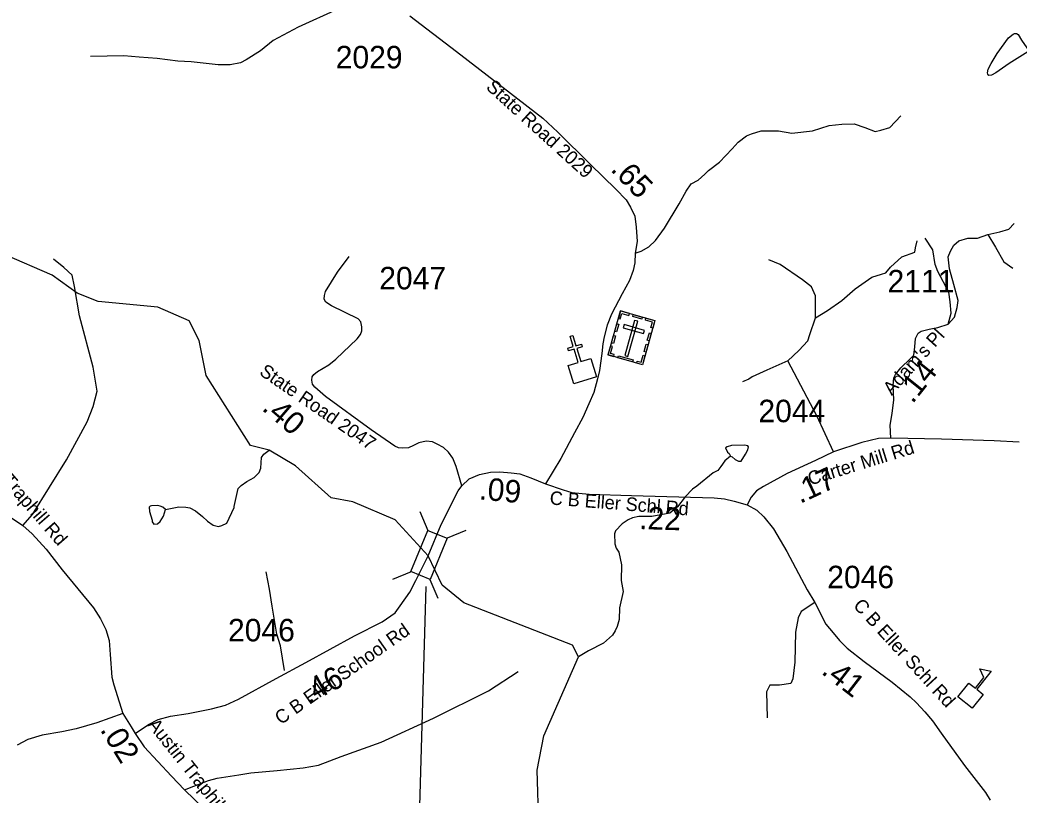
# Model space of a CAD drawing. Extents: x 1248089 to 1457196, y 820910 to 988753.
# Drawn here: x 1437975 to 1443533, y 924330 to 928641 of the extents above; entities that cross this region are included whole.
import ezdxf

# ---------------------------------------------------------------- set-up
doc = ezdxf.new("R2010")
doc.units = 0
for name, color, linetype in [('Exist Cultural Cemetery CELL', 7, 'Continuous'), ('Exist Cultural Church CELL', 7, 'Continuous'), ('Exist Cultural Educational Facility High CELL', 7, 'Continuous'), ('Exist Hydrographic Creek Single Shore', 7, 'Continuous'), ('Exist Hydrographic Misc Water Feature', 7, 'Continuous'), ('Exist Road Non-System Type 51', 7, 'Continuous'), ('Exist Road Secondary Structure Standard Bridge CELL', 7, 'Continuous'), ('Exist Road Secondary Structure Standard Bridge Number Label', 7, 'Continuous'), ('Exist Road Secondary Type 41 Attributed', 7, 'Continuous'), ('Exist Road Secondary Type 51 Attributed', 7, 'Continuous'), ('Exist Road Secondary Type 51 Label', 7, 'Continuous'), ('Prop GRAU CAT1 Cell', 7, 'Continuous'), ('Prop Lane Lines', 7, 'Continuous')]:
    doc.layers.add(name, color=color, linetype=linetype)

msp = doc.modelspace()

# ---------------------------------------------------------------- linework, layer by layer
at = {"layer": 'Exist Cultural Cemetery CELL'}
for points in [[(1441315.9, 927023), (1441507.5, 926968.8), (1441438.2, 926723.8), (1441246.6, 926778)], [(1441304.1, 926981.3), (1441315, 926978.2), (1441323.8, 927009.2), (1441362.8, 926998.2), (1441365.8, 927008.9), (1441315.9, 927023)], [(1441387.1, 927002.8), (1441437, 926988.7), (1441433.9, 926977.7), (1441384, 926991.9)], [(1441495.7, 926927.1), (1441484.8, 926930.2), (1441493.6, 926961.1), (1441454.5, 926972.2), (1441457.6, 926982.9), (1441507.5, 926968.7)], [(1441283.9, 926910), (1441295.7, 926951.6), (1441306.6, 926948.5), (1441294.8, 926906.9)], [(1441336.6, 926946.4), (1441331.5, 926928.4), (1441444.8, 926896.4), (1441449.9, 926914.4)], [(1441412.8, 926965.1), (1441394.8, 926970.2), (1441339.7, 926775.1), (1441357.6, 926770)], [(1441265.6, 926845.3), (1441277.4, 926887), (1441288.3, 926883.9), (1441276.5, 926842.2)], [(1441464.8, 926859.9), (1441476.6, 926901.5), (1441487.6, 926898.4), (1441475.8, 926856.8)], [(1441278.4, 926769), (1441281.5, 926780.1), (1441260.4, 926786.1), (1441271.4, 926825), (1441260.7, 926828), (1441246.5, 926778)], [(1441446.9, 926796.4), (1441458.7, 926838.1), (1441469.6, 926835), (1441457.8, 926793.3)], [(1441305, 926773.4), (1441386.6, 926750.3), (1441383.5, 926739.3), (1441301.9, 926762.4)], [(1441406.3, 926732.8), (1441409.4, 926743.9), (1441430.6, 926737.9), (1441441.6, 926776.8), (1441452.3, 926773.7), (1441438.2, 926723.8)]]:
    msp.add_lwpolyline(points, close=True, dxfattribs=at)
at = {"layer": 'Exist Cultural Church CELL'}
msp.add_lwpolyline([(1441025.6, 926719.7), (1441080, 926736.6), (1441057.6, 926809.3), (1441027.1, 926799.9), (1441022.4, 926815.2), (1441053, 926824.6), (1441035.3, 926882.1), (1441050.6, 926886.8), (1441068.3, 926829.3), (1441098.9, 926838.7), (1441103.5, 926823.4), (1441073, 926814), (1441095.3, 926741.3), (1441150.5, 926758.1), (1441181.7, 926656.3), (1441056.9, 926618)], close=True, dxfattribs=at)
at = {"layer": 'Exist Cultural Educational Facility High CELL'}
msp.add_lwpolyline([(1443193.6, 924875.8), (1443254.2, 924952.7), (1443290.4, 924924.2), (1443336.8, 924983.3), (1443314.8, 925031.4), (1443377.4, 925019.3), (1443297.9, 924918.3), (1443334.1, 924889.8), (1443273.5, 924812.9)], close=True, dxfattribs=at)
at = {"layer": 'Exist Hydrographic Creek Single Shore'}
for points in [[(1439361.4, 926248.5), (1439257.9, 926274.7), (1439010.6, 926663.4), (1438972.6, 926857.8), (1438916.6, 926967.2), (1438742.6, 927042.9), (1438409.6, 927075.9), (1438293.5, 927121), (1438153.6, 927222.2), (1437889.6, 927335.9), (1437759.6, 927423.4)], [(1440245.2, 925660.6), (1440061.6, 925860.8), (1439827, 925961.5), (1439705.6, 925982.8), (1439507.7, 926160.8), (1439361.4, 926248.5)], [(1441159.8, 923697.2), (1441099.7, 923823.7), (1441094.7, 924054), (1441061.6, 924103.9), (1440886.6, 924123.9), (1440862.6, 924160.4), (1440851.6, 924469.2), (1440889.6, 924659), (1441081.6, 925098.3), (1441049.7, 925164.5), (1440444.6, 925399.9), (1440323.1, 925496.6), (1440245.2, 925660.6)]]:
    msp.add_lwpolyline(points, dxfattribs=at)
at = {"layer": 'Exist Hydrographic Misc Water Feature'}
for points in [[(1443577, 928487.1), (1443585.1, 928471.2), (1443583, 928463.2), (1443477.9, 928399.1), (1443405, 928346.4), (1443380.8, 928334.9), (1443364.8, 928333.1), (1443358.9, 928339.3), (1443357, 928347.3), (1443361.3, 928367.3), (1443377.9, 928398.9), (1443410.8, 928454.4), (1443474.4, 928541.2), (1443500.8, 928562.8), (1443508.9, 928566.7), (1443518.8, 928566.5), (1443528.7, 928560.3), (1443546.2, 928528), (1443577, 928487.1)], [(1441928.1, 926214.1), (1441938.1, 926212), (1441953.7, 926195.7), (1441971.7, 926187.3), (1441987.7, 926187), (1442012.3, 926226.6), (1442024.7, 926250.4), (1442029, 926266.3), (1442025.1, 926272.4), (1442005.2, 926276.8), (1441933.1, 926274.1), (1441909, 926266.5), (1441900.9, 926260.7), (1441910.5, 926236.5), (1441920.4, 926230.3), (1441928.1, 926214.1)], [(1438785.3, 925918.6), (1438859.4, 925933.7), (1438897.3, 925931), (1438919.3, 925926.6), (1438951, 925910), (1438991.2, 925879.7), (1439018.5, 925853.4), (1439049.9, 925831.7), (1439078.9, 925824.5), (1439097.6, 925829.5), (1439125.8, 925842.9), (1439167.3, 925930.1), (1439166.1, 925935.1), (1439189.1, 926035.8), (1439205.4, 926051.5), (1439237.8, 926074.9), (1439278.2, 926096.2), (1439306.6, 926123.7), (1439315, 926147.6), (1439318.1, 926207.5), (1439332.5, 926225.3), (1439361.4, 926248.5)], [(1441928.1, 926214.1), (1441895.7, 926188.7), (1441875.1, 926157.1), (1441856.8, 926135.4), (1441832.6, 926121.8), (1441741.2, 926047.4), (1441717, 926031.8), (1441676.2, 925988.6), (1441632.6, 925932.7), (1441590.6, 925898.1), (1441490.3, 925879.9), (1441418.4, 925879.3), (1441382.2, 925871.9), (1441358, 925860.3), (1441325.7, 925838.9), (1441289, 925799.5), (1441282.7, 925783.6), (1441283.7, 925727.6), (1441291.3, 925703.4), (1441306.9, 925681.2), (1441321.7, 925610.8), (1441319.8, 925523.9), (1441331.1, 925462.6), (1441311.5, 925370.8), (1441308.4, 925306.9), (1441297.7, 925267.1), (1441287.3, 925243.3), (1441270.9, 925219.5), (1441222.1, 925174.4), (1441138.6, 925131.6), (1441081.6, 925098.3)], [(1438785.3, 925918.6), (1438769.4, 925931.3), (1438755.4, 925937.6), (1438739.5, 925939.9), (1438707.5, 925938.5), (1438699.5, 925936.6), (1438693.3, 925930.7), (1438695, 925906.6), (1438710.1, 925858.3), (1438709.9, 925850.3), (1438719.7, 925836.2), (1438739.8, 925837.8), (1438756, 925851.6), (1438774.5, 925881.2), (1438785.3, 925918.6)]]:
    msp.add_lwpolyline(points, dxfattribs=at)
at = {"layer": 'Exist Road Non-System Type 51'}
for points in [[(1439876.8, 928750.2), (1439744.1, 928701.5), (1439523.1, 928601.6), (1439384.1, 928526.7), (1439312.8, 928469.6), (1439234.4, 928419.7), (1439202.3, 928401.9), (1439145.3, 928391.2), (1439077.6, 928391.2), (1438927.9, 928409), (1438853, 928412.6), (1438738.9, 928426.8), (1438639.1, 928434), (1438553.6, 928441.1), (1438368.2, 928437.5)], [(1441398.4, 927344.5), (1441431.8, 927354.5), (1441474.6, 927379.5), (1441510.2, 927415.2), (1441560.1, 927482.9), (1441642.1, 927618.5), (1441681.3, 927689.8), (1441709.8, 927729.1), (1441749, 927750.5), (1441784.7, 927782.6), (1441806, 927804), (1441866.6, 927850.3), (1441937.9, 927925.2), (1441970, 927960.9), (1442016.3, 927996.6), (1442044.9, 928007.3), (1442098.3, 928025.1), (1442194.6, 928025.1), (1442269.4, 928010.9), (1442383.5, 928025.1), (1442476.2, 928053.7), (1442547.5, 928060.8), (1442615.2, 928064.4), (1442675.8, 928043), (1442732.8, 928021.6), (1442764.9, 928028.7), (1442814.8, 928043), (1442875.4, 928107.2)], [(1443081.3, 926930.4), (1443138.6, 926949.4), (1443174.2, 926988.7), (1443188.5, 927042.2), (1443195.6, 927081.4), (1443170.7, 927170.6), (1443145.7, 927256.2), (1443138.6, 927324), (1443152.8, 927356.1), (1443170.7, 927388.2), (1443199.2, 927413.1), (1443249.1, 927427.4), (1443302.6, 927427.4), (1443359.6, 927448.8), (1443427.3, 927463.1), (1443477.2, 927477.3), (1443505.7, 927509.5)], [(1443138.6, 926949.4), (1443156.4, 927010.1), (1443149.3, 927074.3), (1443142.2, 927127.8), (1443081.6, 927241.9), (1443067.3, 927281.2), (1443053, 927363.2), (1443010.3, 927427.4)], [(1443359.6, 927448.8), (1443402.4, 927377.5), (1443448.7, 927295.4), (1443498.6, 927259.8)], [(1442400.7, 926985.1), (1442468.5, 927024.3), (1442546.9, 927081.4), (1442621.7, 927145.6), (1442714.4, 927209.8), (1442767.9, 927227.7), (1442792.8, 927234.8), (1442817.8, 927266.9), (1442881.9, 927324), (1442953.2, 927348.9), (1442956.8, 927373.9), (1442967.5, 927413.1)], [(1437990.8, 925829.8), (1438044.7, 925890.7), (1438234.4, 926194.4), (1438348.2, 926406.3), (1438382.9, 926491.7), (1438405.1, 926577.1), (1438382.9, 926710), (1438307.1, 926994.7), (1438278.6, 927159.2), (1438266, 927222.5), (1438218.6, 927263.6), (1438161.6, 927311.1)], [(1442400.7, 926985.1), (1442400.7, 927106.4), (1442379.4, 927156.3), (1442329.5, 927195.6), (1442204.7, 927281.2), (1442140.5, 927306.1)], [(1442247.5, 926746.1), (1442308.1, 926803.2), (1442358, 926856.7), (1442368.7, 926892.4), (1442400.7, 926985.1)], [(1442247.5, 926746.1), (1442129.8, 926692.6), (1442047.9, 926656.9), (1442030, 926642.7), (1441994.4, 926628.4)], [(1442500.6, 926239.6), (1442407.9, 926439.3), (1442247.5, 926746.1)], [(1439447.7, 925023.3), (1439424.5, 925159.8), (1439403.7, 925224.1), (1439378.8, 925380.6), (1439362.5, 925475.1), (1439344.3, 925571.5)], [(1442396.5, 925400.7), (1442321.7, 925350.7), (1442303.9, 925315.1), (1442289.6, 925236.6), (1442286, 925068.9), (1442275.3, 924976.2), (1442264.7, 924951.2), (1442200.5, 924940.5), (1442147, 924940.5), (1442129.2, 924904.8), (1442132.8, 924758.6)], [(1438890.8, 924359), (1438943.1, 924379.7), (1439024.5, 924411.4), (1439072.7, 924423.8), (1439192.6, 924441.7), (1439258.8, 924452.8), (1439406.3, 924466.6), (1439551, 924480.4), (1439636.5, 924495.5), (1439761.9, 924543.8), (1439983.8, 924623.8), (1440276, 924756.9), (1440582, 924910), (1440747.5, 925017.6)]]:
    msp.add_lwpolyline(points, dxfattribs=at)
at = {"layer": 'Exist Road Secondary Structure Standard Bridge CELL'}
for p, q in [((1440200, 925906.6), (1440243.7, 925802.2)), ((1440455.3, 925802), (1440350.9, 925758.3)), ((1440151.6, 925572), (1440047.2, 925528.3)), ((1440256.3, 925529.1), (1440300, 925424.7))]:
    msp.add_line(p, q, dxfattribs=at)
msp.add_lwpolyline([(1440350.9, 925758.3), (1440256.8, 925528.9), (1440149.7, 925572.8), (1440243.7, 925802.2)], close=True, dxfattribs=at)
at = {"layer": 'Exist Road Secondary Structure Standard Bridge Number Label'}
msp.add_line((1440232.7, 925489.7), (1440188.5, 923964.2), dxfattribs=at)
at = {"layer": 'Exist Road Secondary Type 41 Attributed'}
msp.add_lwpolyline([(1440433.6, 926049.8), (1440401.6, 926158.2), (1440383.2, 926203.8), (1440359.9, 926237.8), (1440331.7, 926264), (1440296.8, 926282.5), (1440270.6, 926294.1), (1440234.8, 926298), (1440195, 926289.3), (1440164.9, 926273.7), (1440135.8, 926262.1), (1440101.9, 926260.1), (1440080.5, 926261.1), (1440060.2, 926269.8), (1439929.2, 926361.1), (1439675.7, 926546.8), (1439615.5, 926598.3), (1439602.9, 926615.7), (1439598.1, 926637.1), (1439600, 926656.5), (1439609.7, 926670.1), (1439631, 926686.6), (1439693.1, 926722.5), (1439731.8, 926754.9), (1439851.1, 926868.4), (1439869.5, 926891.7), (1439877.3, 926911.2), (1439876.3, 926933.5), (1439872.4, 926962.6), (1439856.9, 926979.7), (1439707.5, 927051.5), (1439677.4, 927071.2), (1439667.7, 927087.7), (1439668.7, 927108.1), (1439674.5, 927131.4), (1439742.4, 927239.1), (1439807.4, 927325.5)], dxfattribs=at)
at = {"layer": 'Exist Road Secondary Type 51 Attributed'}
for points in [[(1440144.4, 928663.5), (1440403.9, 928465), (1440704.3, 928234.5), (1440884.7, 928094.7), (1440967.1, 928017), (1441150.1, 927836.8), (1441289.7, 927701), (1441347.9, 927640.8), (1441371.2, 927600), (1441396.4, 927549.5), (1441404.2, 927489.4), (1441408.1, 927408.6), (1441398.4, 927344.5), (1441396.5, 927290.2), (1441386.8, 927247.5), (1441365.4, 927191.2), (1441324.7, 927117.4), (1441266.5, 927004.8), (1441241.3, 926942.7), (1441225.9, 926879.6), (1441218.2, 926838.9), (1441212.4, 926786.4), (1441198.8, 926691.3), (1441189.1, 926644.7), (1441167.8, 926569), (1441140.6, 926506.9), (1441105.7, 926429.2), (1441061.1, 926343.8), (1440983.5, 926202.1), (1440898.2, 926060.2)], [(1442819.5, 926315.3), (1442816.8, 926387.8), (1442827.3, 926451.8), (1442836.2, 926527.8), (1442833.2, 926608.2), (1442836.2, 926649.9), (1442846.6, 926669.3), (1442876.4, 926706.5), (1442928.4, 926755.7), (1442947.8, 926776.5), (1442953.7, 926822.7), (1442958.1, 926869.5), (1442973, 926899.3), (1442989.4, 926909.7), (1443034, 926921.7), (1443081.3, 926930.4)], [(1436434.2, 926535.3), (1436545.7, 926487.1), (1436745.8, 926420.3), (1436930.5, 926358.4), (1437298, 926234.7), (1437405.2, 926183.4), (1437488.6, 926139.3), (1437612.4, 926065.4), (1437802.6, 925950.2), (1437928.8, 925872.7), (1437990.8, 925829.8), (1438042.8, 925782.6), (1438121.4, 925697.9), (1438210.7, 925582.3), (1438384.3, 925371.9), (1438423.6, 925309.9), (1438452.2, 925250.3), (1438471.2, 925189.5), (1438477, 925112.5), (1438486.6, 924984.9), (1438497.2, 924943.8), (1438527, 924848.4), (1438547.2, 924784)], [(1442819.5, 926315.3), (1442750.8, 926312.5), (1442658.9, 926290.8), (1442500.6, 926239.6), (1442400.6, 926191.3), (1442242.8, 926117.8), (1442112, 926046.4), (1442072, 926021.5), (1442043.9, 925986.9), (1442021.7, 925943.6)], [(1443534.3, 926293.3), (1443395.9, 926300.8), (1443101.2, 926309.7), (1442819.5, 926315.3)], [(1440433.6, 926049.8), (1440474.3, 926088.3), (1440532.5, 926112.6), (1440593.6, 926126.2), (1440644.1, 926128.1), (1440708.1, 926122.3), (1440756.6, 926116.5), (1440817.7, 926095.1), (1440898.2, 926060.2)], [(1440245.2, 925660.6), (1440319.3, 925833.9), (1440412.3, 926021.6), (1440433.6, 926049.8)], [(1440898.2, 926060.2), (1440996.6, 926026.9), (1441046.3, 926012.9), (1441142.5, 926004.2), (1441377.1, 925996.7), (1441836.8, 925982.6), (1441895.2, 925977.2), (1441948.2, 925965.3), (1442021.7, 925943.6)], [(1442021.7, 925943.6), (1442074, 925914.1), (1442114, 925877.3), (1442167, 925811.3), (1442241.5, 925683.7), (1442355, 925470.6), (1442396.5, 925400.7), (1442458.6, 925280.7), (1442499.7, 925233.1), (1442535.3, 925188.8), (1442577.5, 925146.6), (1442672.3, 925073.4), (1442828, 924958.7), (1442928.1, 924877), (1442962.7, 924842.4), (1443009.2, 924792.6), (1443051.3, 924741.8), (1443100, 924674.7), (1443230.5, 924494.8), (1443346.2, 924344.5), (1443373.2, 924301.2)], [(1438616.1, 924671.8), (1438689.4, 924723.2), (1438744.7, 924749.4), (1438812.5, 924767.9), (1438910.5, 924784.4), (1439040.5, 924808.6), (1439118.1, 924829), (1439190.8, 924864), (1439400, 924979.1), (1439565.8, 925066.5), (1439836.9, 925214.6), (1439991.1, 925293.2), (1440061.6, 925344.2), (1440090.7, 925382), (1440145, 925457.8), (1440178, 925522.8), (1440245.2, 925660.6)], [(1438547.2, 924784), (1438402.2, 924731.4), (1438287.8, 924698.4), (1438208.2, 924680.9), (1438097.7, 924663.4), (1438018.1, 924638.2), (1437959.9, 924607.1)], [(1438547.2, 924784), (1438593.8, 924708.7), (1438616.1, 924671.8)], [(1438616.1, 924671.8), (1438666.9, 924598.8), (1438818.3, 924434.3), (1438890.8, 924359), (1438945.8, 924304.5), (1439053.6, 924196.1), (1439085, 924147.4), (1439105.5, 924103.1), (1439117.4, 924052.2), (1439119.6, 923972.2), (1439119.6, 923843.4), (1439119.6, 923709.8), (1439118.4, 923618.9), (1439117.3, 923453.9), (1439122.7, 923403.1), (1439142.2, 923350.1), (1439180, 923289.5), (1439317.2, 923143), (1439379.9, 923043.4), (1439421, 922968.8), (1439560, 922717.6), (1439575.4, 922680.7)]]:
    msp.add_lwpolyline(points, dxfattribs=at)

# ---------------------------------------------------------------- texts
at = {"layer": 'Exist Road Secondary Type 51 Label'}
for s, rotation, p in [('State Road 2029', 317.7225, (1440563.4, 928261.3)), ("Adam's Pl", 48.0053, (1442824.8, 926549.3)), ('State Road 2047', 325.4778, (1439301.8, 926671.5)), ('Austin Traphill Rd', 310.9383, (1437670.4, 926308.3)), ('Carter Mill Rd', 17.1682, (1442371.6, 926051.5)), ('C B Eller Schl Rd', 355.4226, (1440920.4, 925946.5)), ('C B Eller Schl Rd', 312.5906, (1442606.7, 925380.8)), ('C B Eller School Rd', 35.1557, (1439426.5, 924718.3)), ('Austin Traphill Rd', 308.6793, (1438681.1, 924719.6))]:
    msp.add_text(s, height=75, rotation=rotation, dxfattribs=at).set_placement(p)
at = {"layer": 'Prop GRAU CAT1 Cell'}
for s, rotation, p in [('.65', 314.0386, (1441256.5, 927806.1)), ('.14', 51.3641, (1442940.6, 926502.6)), ('.40', 319.4526, (1439315.9, 926474.8)), ('.17', 24.9909, (1442315.1, 925948.6)), ('.09', 354.8013, (1440526.4, 925974.6)), ('.22', 358.2483, (1441418.4, 925809.5)), ('.46', 28.6528, (1439582.7, 924833.1)), ('.41', 322.3216, (1442428.4, 925008.4)), ('.02', 301.7217, (1438418.1, 924693.5))]:
    msp.add_text(s, height=125, rotation=rotation, dxfattribs=at).set_placement(p)
at = {"layer": 'Prop Lane Lines'}
for s, p in [('2029', (1439731.7, 928372)), ('2047', (1439974.1, 927142.8)), ('2111', (1442801.8, 927126)), ('2044', (1442083.3, 926403.7)), ('2046', (1442466.5, 925480.3)), ('2046', (1439132.6, 925184.8))]:
    msp.add_text(s, height=125, dxfattribs=at).set_placement(p)

doc.saveas('drawing.dxf')
